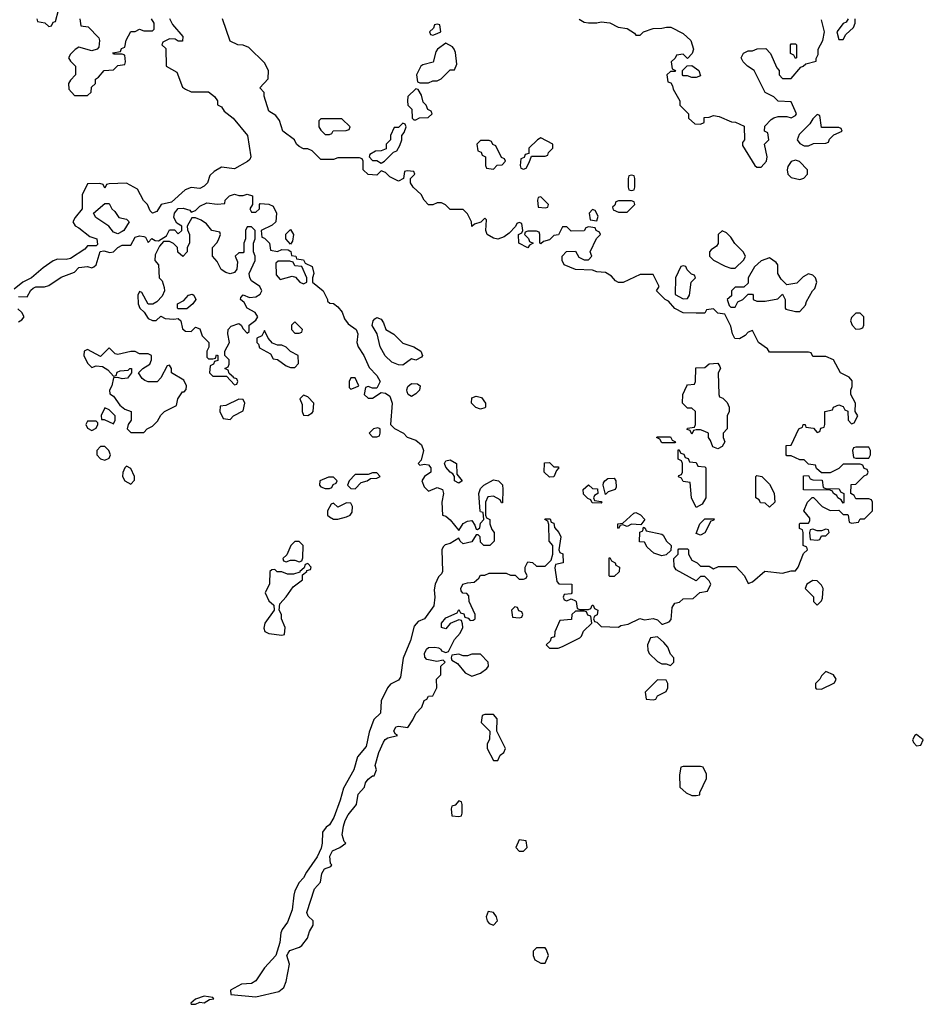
# Model space of a CAD drawing. Header units: inches. Extents: x 2380053 to 2584298, y 380219 to 546618.
# Tile 770 of 788: x 2484415 to 2488602, y 504164 to 508726. Entities that reach past the tile are written whole.
import ezdxf

# ---------------------------------------------------------------- set-up
doc = ezdxf.new("R2010")
doc.units = ezdxf.units.IN
doc.header["$MEASUREMENT"] = 0
doc.layers.add('C4580', color=7, linetype='Continuous')

msp = doc.modelspace()

# ---------------------------------------------------------------- linework, layer by layer
at = {"layer": 'C4580', "color": 2, "elevation": 54}
for points in [[(2484494, 508730), (2484498, 508718), (2484531.6, 508711.6), (2484550, 508694), (2484562, 508698), (2484570, 508714), (2484582, 508718), (2484595.3, 508770)], [(2485110, 508731), (2485124, 508704), (2485171.6, 508648.4), (2485170, 508626), (2485150, 508626), (2485136.4, 508636.4), (2485110, 508638), (2485078, 508622), (2485074, 508610), (2485092, 508592), (2485094, 508510), (2485143.6, 508483.6), (2485170, 508414), (2485183.6, 508403.6), (2485210, 508392), (2485290, 508391.3), (2485318, 508370), (2485331.3, 508350), (2485332, 508332), (2485350, 508322), (2485362.8, 508302.8), (2485404.7, 508270), (2485470.6, 508190), (2485486, 508090), (2485481, 508079), (2485470.9, 508069.1), (2485410, 508035.3), (2485350, 508042), (2485316.9, 508023.1), (2485296, 508004), (2485286, 507970), (2485270, 507954), (2485250, 507944), (2485210, 507949), (2485182, 507938), (2485119.1, 507880.9), (2485071, 507869), (2485050, 507838), (2485030, 507829), (2485020.2, 507840.2), (2485008, 507870), (2484988.7, 507888.7), (2484960.4, 507940.4), (2484910, 507968), (2484830, 507966), (2484818, 507962), (2484810, 507946), (2484802, 507962), (2484787.3, 507967.3), (2484730, 507966), (2484705.4, 507914.6), (2484704.7, 507850), (2484672, 507810), (2484662, 507790), (2484671.6, 507771.6), (2484690, 507762), (2484741, 507721), (2484772, 507710), (2484776, 507684), (2484770, 507678), (2484730, 507678), (2484716.8, 507663.2), (2484650, 507619), (2484630, 507615.3), (2484590, 507617.2), (2484570.6, 507609.4), (2484524, 507576), (2484470.7, 507529.3), (2484430, 507509.2), (2484390, 507477.2)], [(2484410, 507444), (2484450, 507442), (2484466.8, 507473.2), (2484477.5, 507482.5), (2484490, 507487.7), (2484530, 507488), (2484550, 507494), (2484607.7, 507532.3), (2484670, 507556), (2484690, 507578), (2484730, 507582.8), (2484750, 507576), (2484759.3, 507580.7), (2484769.2, 507590.8), (2484788.7, 507651.3), (2484805.2, 507654.8), (2484833.2, 507646.8), (2484850, 507651), (2484869.4, 507670.6), (2484890, 507681), (2484930, 507682), (2484950, 507718), (2484970, 507724.7), (2484990, 507722), (2484998, 507718), (2485010, 507694), (2485028, 507712), (2485043.6, 507703.6), (2485058, 507702), (2485095.3, 507724.7), (2485110, 507752), (2485132, 507752), (2485150, 507734), (2485166, 507750), (2485166, 507770), (2485144, 507784), (2485129.3, 507809.3), (2485132.7, 507830), (2485149.3, 507850.7), (2485173.4, 507853.4), (2485203.6, 507843.6), (2485210, 507834), (2485230, 507842), (2485250, 507862), (2485283.1, 507876.9), (2485330, 507871.3), (2485366, 507874), (2485368, 507890), (2485388, 507910), (2485410, 507918), (2485430, 507911.3), (2485450, 507911.3), (2485470, 507918), (2485494, 507910), (2485494, 507870), (2485482, 507850), (2485490, 507834), (2485510, 507834), (2485526, 507850), (2485526, 507870), (2485530, 507874), (2485570, 507872), (2485590, 507862), (2485604.7, 507830), (2485602, 507790), (2485585.4, 507774.6), (2485534, 507750), (2485538, 507718), (2485550, 507714), (2485572, 507690), (2485578, 507658), (2485610, 507652), (2485630, 507662), (2485659.6, 507659.6), (2485671.6, 507651.6), (2485674, 507634), (2485694, 507630), (2485698, 507618), (2485730, 507614), (2485738, 507598), (2485770, 507582), (2485778.8, 507550), (2485771.3, 507530), (2485772, 507510), (2485820.7, 507470), (2485842, 507430), (2485842, 507422), (2485852, 507412), (2485870, 507411.3), (2485890, 507396), (2485910, 507371), (2485920.5, 507340.5), (2485936.8, 507316.8), (2485974.9, 507290), (2485981.3, 507270), (2485978, 507230), (2485983.8, 507210), (2486010.5, 507170), (2486034.4, 507114.4), (2486070, 507078), (2486086, 507050), (2486070, 507018), (2486050, 507018), (2486030, 507026), (2486018, 507022), (2486012, 506990), (2486030, 506972), (2486050, 506972), (2486090, 506998), (2486110, 506996), (2486130, 506981), (2486140.5, 506950), (2486134, 506850), (2486151.6, 506831.6), (2486194, 506810), (2486211.3, 506791.3), (2486250, 506777.3), (2486276.5, 506756.5), (2486286.4, 506730), (2486275.3, 506684.7), (2486262, 506670), (2486270, 506662), (2486290, 506666), (2486310, 506662.8), (2486320.7, 506650), (2486320.7, 506630), (2486291.3, 506610), (2486278, 506590), (2486290, 506562), (2486310, 506542), (2486350, 506558), (2486374, 506550), (2486378.8, 506530), (2486371.3, 506491.3), (2486374, 506430), (2486390, 506426), (2486410, 506408), (2486450, 506358.8), (2486470, 506391.3), (2486490, 506402.8), (2486510, 506406), (2486524.1, 506384.1), (2486530, 506364.7), (2486536.4, 506363.6), (2486548, 506372), (2486550, 506394), (2486566, 506410), (2486562, 506442), (2486550, 506446), (2486549.3, 506449.3), (2486542, 506530), (2486550, 506554), (2486566, 506570), (2486610, 506594), (2486634, 506590), (2486651.6, 506571.6), (2486654, 506550), (2486652.7, 506487.3), (2486647.3, 506487.3), (2486642, 506502), (2486610, 506518), (2486584.7, 506515.3), (2486574, 506490), (2486574, 506430), (2486578, 506418), (2486594, 506410), (2486594, 506390), (2486603.6, 506363.6), (2486614, 506350), (2486614, 506310), (2486594, 506290), (2486566, 506290), (2486550, 506306), (2486549.2, 506329.2), (2486539, 506339), (2486530, 506339), (2486510, 506307), (2486470, 506297.6), (2486456.2, 506310), (2486450, 506324), (2486410, 506299.6), (2486386.4, 506293.6), (2486376.8, 506283.2), (2486370.8, 506270), (2486374.8, 506170), (2486370, 506158), (2486356, 506144), (2486341, 506110), (2486335.3, 506084.7), (2486339.1, 506050), (2486333.4, 506010), (2486290.4, 505949.6), (2486262, 505938), (2486243.5, 505916.5), (2486226, 505850), (2486192.7, 505767.3), (2486179.6, 505680.4), (2486170, 505665.1), (2486133, 505647), (2486118.8, 505630), (2486090.6, 505569.4), (2486087.1, 505512.9), (2486056, 505484), (2486034.4, 505425.6), (2486020.9, 505359.1), (2485980.7, 505310), (2485964, 505250), (2485915.2, 505164.8), (2485900.7, 505110), (2485870.5, 505029.5), (2485850, 504995.3), (2485834.8, 504985.2), (2485818, 504962), (2485817.3, 504910), (2485812.7, 504887.3), (2485793.2, 504846.8), (2485744, 504776), (2485730.6, 504749.4), (2485710, 504728), (2485690.8, 504690), (2485684.9, 504670), (2485678.5, 504601.5), (2485655.9, 504544.1), (2485630.8, 504510), (2485625.2, 504494.8), (2485620.7, 504450), (2485602.8, 504390), (2485550, 504332.7), (2485510, 504272), (2485490, 504260.7), (2485442.4, 504257.6), (2485391.3, 504230), (2485394, 504210), (2485510, 504199.3), (2485616.3, 504223.7), (2485638.7, 504241.3), (2485649.5, 504270), (2485665.2, 504350), (2485653.2, 504390), (2485658.6, 504401.4), (2485666.8, 504413.2), (2485712, 504428), (2485723.2, 504436.8), (2485749.2, 504470), (2485758, 504502), (2485775.3, 504530), (2485775.3, 504550), (2485752.1, 504572.1), (2485745.1, 504590), (2485781.7, 504698.3), (2485809.3, 504730), (2485815.1, 504770), (2485827.7, 504792.3), (2485857.2, 504802.8), (2485862, 504810), (2485856, 504816), (2485853, 504850), (2485864.4, 504875.6), (2485898, 504890), (2485926, 504910), (2485918, 504918), (2485909.6, 504949.6), (2485915.1, 504990), (2485923.9, 505016.1), (2485938, 505042), (2485976.3, 505090), (2485982.8, 505137.2), (2486012.7, 505170), (2486018, 505190), (2486030, 505206.8), (2486050, 505222), (2486058, 505222), (2486069, 505250), (2486062.7, 505270), (2486078.7, 505330), (2486100.9, 505379.1), (2486108.5, 505391.5), (2486121.4, 505398.5), (2486166, 505410), (2486156.4, 505416.4), (2486149.3, 505429.3), (2486158, 505450), (2486170, 505453.4), (2486213.2, 505446.8), (2486237.5, 505482.5), (2486250, 505512), (2486279, 505541), (2486290, 505571.3), (2486302, 505578), (2486310, 505592), (2486330, 505594), (2486348, 505630), (2486346, 505670), (2486366, 505690), (2486366, 505730), (2486386, 505750), (2486378, 505758), (2486347.5, 505752.5), (2486301.5, 505761.5), (2486291.8, 505771.8), (2486291.6, 505790), (2486299.6, 505810), (2486310, 505816.9), (2486338.9, 505818.9), (2486356, 505816), (2486366.8, 505810), (2486370, 505802), (2486390, 505794), (2486402, 505798), (2486430, 505854), (2486456.4, 505883.6), (2486468, 505910), (2486467.3, 505927.3), (2486462, 505942), (2486450, 505946), (2486410, 505928), (2486390, 505904), (2486369.2, 505910), (2486369.3, 505930), (2486390, 505954.8), (2486442, 505978), (2486450, 505994), (2486458, 505978), (2486472.7, 505972.7), (2486478, 505958), (2486492.7, 505952.7), (2486502, 505942), (2486516.4, 505943.6), (2486526, 505950), (2486526, 505970), (2486498, 506030), (2486496.4, 506056.4), (2486487.3, 506067.3), (2486468.4, 506068.4), (2486460.2, 506080.2), (2486459, 506090), (2486469.2, 506110), (2486490, 506117.3), (2486520.4, 506119.6), (2486542, 506138), (2486550, 506152), (2486570, 506152), (2486590, 506162), (2486670, 506162), (2486690, 506152), (2486711.6, 506151.6), (2486730, 506134), (2486750, 506134), (2486762, 506138), (2486766, 506150), (2486758, 506170), (2486758, 506190), (2486770, 506214), (2486791.6, 506211.6), (2486810, 506194), (2486850, 506194), (2486878, 506222), (2486886, 506250), (2486886, 506290), (2486868, 506310), (2486867.3, 506387.3), (2486862, 506402), (2486848, 506410), (2486850, 506414), (2486872.7, 506412.7), (2486878, 506398), (2486890, 506394), (2486892.7, 506372.7), (2486914, 506350), (2486922, 506330), (2486914, 506270), (2486918, 506258), (2486931.6, 506251.6), (2486934, 506210), (2486898, 506202), (2486894, 506186), (2486903.6, 506123.6), (2486912.7, 506112.7), (2486974, 506110), (2486974, 506070), (2486970, 506066), (2486938, 506062), (2486934, 506050), (2486938, 506038), (2486950, 506034), (2486970, 506042), (2486990, 506034), (2486994, 506030), (2486998, 505998), (2487010, 505994), (2487050, 505994), (2487062, 505998), (2487067.3, 506012.7), (2487072.7, 506012.7), (2487078, 505998), (2487094, 505990), (2487091.6, 505968.4), (2487078, 505962), (2487074, 505950), (2487078, 505938), (2487090, 505934), (2487110, 505914), (2487190, 505912), (2487201.2, 505918.8), (2487234.6, 505925.4), (2487288.7, 505951.3), (2487310, 505946), (2487350, 505951), (2487370, 505944.7), (2487390, 505924.7), (2487395.3, 505924.7), (2487424, 505936), (2487433.6, 505946.4), (2487438, 506002), (2487450, 506022), (2487472.9, 506027.1), (2487490, 506042), (2487536.4, 506043.6), (2487567.3, 506072.7), (2487602, 506078), (2487618, 506110), (2487610, 506126), (2487590, 506146), (2487570, 506146), (2487550, 506126), (2487456.4, 506176.4), (2487447.3, 506192.7), (2487446, 506230), (2487466, 506250), (2487466, 506270), (2487470, 506274), (2487510, 506274), (2487514, 506270), (2487514, 506250), (2487530, 506222), (2487554, 506210), (2487570, 506194), (2487610, 506194), (2487630, 506182), (2487652.7, 506192.7), (2487732.7, 506192.7), (2487774, 506150), (2487790, 506114), (2487810, 506122), (2487868.4, 506171.6), (2487950, 506162), (2487990, 506172), (2488010, 506172), (2488022, 506190), (2488047.3, 506252.7), (2488066, 506270), (2488062, 506282), (2488046, 506290), (2488046, 506350), (2488042, 506362), (2488028.4, 506368.4), (2488028, 506390), (2488030, 506394), (2488070, 506394), (2488076.4, 506403.6), (2488076.4, 506416.4), (2488048, 506450), (2488066, 506490), (2488087.3, 506512.7), (2488092.7, 506512.7), (2488134, 506470), (2488170, 506452), (2488210, 506454), (2488230, 506434), (2488250, 506434), (2488254, 506430), (2488258, 506398), (2488270, 506394), (2488302, 506398), (2488310, 506414), (2488330, 506414), (2488366, 506450), (2488366, 506490), (2488362, 506502), (2488350, 506506), (2488290, 506506), (2488282, 506522), (2488266, 506530), (2488267.3, 506572.7), (2488290, 506574), (2488327.3, 506612.7), (2488342, 506618), (2488346, 506630), (2488342, 506642), (2488327.3, 506647.3), (2488322, 506662), (2488310, 506666), (2488230, 506666), (2488210, 506646), (2488170, 506626), (2488130, 506626), (2488107.3, 506647.3), (2488102, 506662), (2488070, 506666), (2488050, 506686), (2488030, 506686), (2487990, 506706), (2487970, 506706), (2487966, 506710), (2487967.3, 506752.7), (2487990, 506754), (2488026, 506830), (2488042, 506838), (2488046, 506850), (2488054, 506850), (2488058, 506838), (2488092.7, 506832.7), (2488110, 506814), (2488122, 506818), (2488127.3, 506832.7), (2488142, 506838), (2488146, 506850), (2488146, 506910), (2488182, 506918), (2488186, 506930), (2488210, 506942), (2488230, 506934), (2488238, 506918), (2488252.7, 506912.7), (2488254, 506870), (2488270, 506854), (2488282, 506858), (2488298, 506890), (2488286, 506910), (2488288, 506950), (2488266, 506990), (2488266, 507010), (2488272.9, 507027.1), (2488272.5, 507052.5), (2488258, 507070), (2488218, 507090), (2488186, 507150), (2488150, 507166), (2488090, 507166), (2488082, 507182), (2488070, 507186), (2487890, 507186), (2487880.4, 507200.4), (2487838, 507230), (2487810, 507286), (2487790, 507278), (2487776.9, 507263.1), (2487750, 507248), (2487728.7, 507248.7), (2487718, 507270), (2487710, 507306), (2487682, 507362), (2487650, 507366), (2487630, 507386), (2487598, 507382), (2487590, 507366), (2487550, 507366), (2487490, 507368), (2487450, 507388), (2487422, 507422), (2487406, 507430), (2487366, 507470), (2487378, 507490), (2487350, 507546), (2487290, 507546), (2487211.6, 507508.4), (2487190, 507508), (2487176.4, 507516.4), (2487158, 507538), (2487130, 507555.3), (2487090, 507558), (2487070, 507566), (2486990, 507569), (2486938, 507590), (2486928, 507610), (2486928, 507630), (2486948.4, 507651.6), (2486990, 507654), (2487005.4, 507625.4), (2487030, 507614), (2487050, 507614), (2487066, 507630), (2487058, 507650), (2487088.4, 507711.6), (2487106, 507730), (2487102, 507742), (2487086, 507750), (2487082, 507762), (2487050, 507766), (2487038, 507762), (2487030, 507748), (2486970, 507746), (2486950, 507766), (2486930, 507766), (2486911.1, 507728.9), (2486890, 507726), (2486870, 507706), (2486842, 507698), (2486830, 507688), (2486826, 507690), (2486826, 507730), (2486822, 507742), (2486810, 507746), (2486770, 507746), (2486758, 507742), (2486754, 507730), (2486772.7, 507712.7), (2486778, 507698), (2486794, 507690), (2486778, 507682), (2486770, 507668.7), (2486728, 507690), (2486726, 507730), (2486742, 507738), (2486746, 507750), (2486742, 507782), (2486730, 507786), (2486718, 507782), (2486712.7, 507767.3), (2486683.6, 507736.4), (2486659.8, 507720.2), (2486630, 507709), (2486610, 507714), (2486582, 507730), (2486575.3, 507750), (2486578, 507798), (2486570, 507806), (2486552, 507788), (2486522, 507778), (2486510, 507768), (2486508, 507790), (2486490, 507826), (2486470, 507846), (2486410, 507846), (2486388.4, 507868.4), (2486370, 507878), (2486350, 507878), (2486330, 507868.7), (2486310, 507868.7), (2486289.4, 507889.4), (2486275.3, 507915.3), (2486238, 507950), (2486226, 507970), (2486226, 507990), (2486246, 508010), (2486242, 508022), (2486210, 508026), (2486198, 508022), (2486194, 507990), (2486170, 507978), (2486130, 507998), (2486110, 508018), (2486090, 508026), (2486070, 508006), (2486030, 508008), (2486006, 508030), (2486006, 508070), (2486002, 508082), (2485990, 508086), (2485890, 508086), (2485870, 508078), (2485810, 508078), (2485770, 508118), (2485750, 508128), (2485730, 508128), (2485710, 508138), (2485698, 508150), (2485688, 508170), (2485635.3, 508210), (2485619, 508259), (2485602, 508282), (2485570, 508302), (2485548, 508372), (2485548, 508388), (2485528.7, 508410), (2485567.3, 508452.7), (2485568, 508490), (2485550, 508526), (2485476.4, 508596.4), (2485450, 508608.7), (2485426, 508610), (2485390, 508626), (2485355.3, 508730)], [(2484694, 508730), (2484698, 508698), (2484732.7, 508692.7), (2484782, 508642), (2484784.7, 508630), (2484782, 508598), (2484774, 508590), (2484750, 508582), (2484690, 508598), (2484671.6, 508588.4), (2484650, 508566), (2484642, 508550), (2484650, 508534), (2484674, 508510), (2484674, 508470), (2484650, 508446), (2484642, 508430), (2484643.6, 508403.6), (2484670, 508374), (2484730, 508374), (2484746, 508390), (2484747.3, 508412.7), (2484766, 508430), (2484766, 508450), (2484780.4, 508459.6), (2484806, 508490), (2484850, 508494), (2484870, 508514), (2484902, 508518), (2484906, 508530), (2484902, 508562), (2484890, 508566), (2484850, 508566), (2484847.3, 508572.7), (2484882, 508578), (2484887.3, 508592.7), (2484902, 508598), (2484908.4, 508631.6), (2484930, 508672), (2484950, 508672), (2484970, 508682), (2484990, 508674), (2485030, 508674), (2485038, 508682), (2485038, 508710), (2485026, 508730)], [(2487007.7, 508727.7), (2487030, 508714.8), (2487050, 508710.7), (2487089.1, 508710.9), (2487110, 508716), (2487150, 508711.3), (2487188, 508692), (2487230, 508684.7), (2487263.6, 508663.6), (2487270, 508654), (2487290, 508654), (2487306, 508670), (2487350, 508684.7), (2487390, 508686), (2487411.6, 508691.6), (2487431.6, 508691.6), (2487490, 508662), (2487524.7, 508630), (2487538, 508590), (2487531.1, 508568.9), (2487510, 508546), (2487490, 508566), (2487458, 508562), (2487452.7, 508547.3), (2487434, 508530), (2487438, 508498), (2487454, 508490), (2487450, 508486), (2487430, 508486), (2487414, 508470), (2487418, 508438), (2487432.7, 508432.7), (2487439.6, 508419.6), (2487443.6, 508403.6), (2487474, 508350), (2487474, 508330), (2487514, 508290), (2487514, 508270), (2487543.6, 508243.6), (2487570, 508242), (2487586, 508250), (2487587.3, 508272.7), (2487610, 508274), (2487630, 508282), (2487656.9, 508276.9), (2487712.7, 508252.7), (2487731.6, 508251.6), (2487772.7, 508232.7), (2487774, 508170), (2487763.6, 508156.4), (2487763.6, 508143.6), (2487822, 508050), (2487830, 508042), (2487850, 508042), (2487875.3, 508070), (2487878, 508090), (2487866, 508150), (2487886, 508170), (2487882, 508202), (2487866, 508210), (2487867.3, 508232.7), (2487896.4, 508263.6), (2487910, 508272), (2487930, 508278), (2487970, 508278), (2487990, 508272), (2488010, 508282), (2488014, 508290), (2487990, 508346), (2487930, 508348), (2487910, 508368), (2487868.9, 508388.9), (2487818, 508490), (2487788, 508510), (2487768, 508530), (2487758, 508550), (2487768.7, 508571.3), (2487790, 508582), (2487810, 508582), (2487831.6, 508591.6), (2487872.7, 508592.7), (2487894, 508570), (2487923.6, 508503.6), (2487934, 508490), (2487934, 508470), (2487950, 508454), (2487990, 508454), (2488034, 508506), (2488046, 508510), (2488058, 508522), (2488106, 508534), (2488106, 508546), (2488114.6, 508565.4), (2488115.3, 508590), (2488137.2, 508630), (2488144, 508670), (2488130, 508726)], [(2488254, 508730), (2488244.7, 508715.3), (2488230, 508708), (2488202, 508670), (2488210, 508634), (2488230, 508634), (2488243.1, 508656.9), (2488278, 508690), (2488286, 508710), (2488286, 508730)], [(2484410, 507326), (2484425.2, 507334.8), (2484435.3, 507350), (2484425.2, 507370), (2484406.5, 507386.5)]]:
    msp.add_lwpolyline(points, dxfattribs=at)
for points in [[(2486350, 508706), (2486338, 508702), (2486332.7, 508687.3), (2486314, 508670), (2486318, 508658), (2486330, 508654), (2486350, 508662), (2486366, 508670), (2486362, 508702)], [(2486390, 508618), (2486351.1, 508588.9), (2486343.6, 508576.4), (2486331.1, 508528.9), (2486283.6, 508516.4), (2486274, 508510), (2486254, 508470), (2486258, 508438), (2486270, 508434), (2486310, 508434), (2486330, 508442), (2486350, 508442), (2486368.4, 508451.6), (2486410, 508494), (2486430, 508494), (2486440.4, 508519.6), (2486434.6, 508574.6), (2486428, 508590), (2486420.4, 508600.4)], [(2488010, 508546), (2488002, 508562), (2487986, 508570), (2487986, 508610), (2487990, 508614), (2488010, 508614), (2488014, 508610), (2488014, 508550)], [(2487530, 508458), (2487510, 508466), (2487490, 508466), (2487486, 508470), (2487486, 508490), (2487507.3, 508512.7), (2487530, 508514), (2487562, 508490), (2487570, 508466), (2487550, 508458)], [(2486250, 508406), (2486214, 508370), (2486212, 508350), (2486214, 508330), (2486231.6, 508311.6), (2486234, 508270), (2486242, 508262), (2486250, 508262), (2486268, 508272), (2486307.3, 508272.7), (2486326, 508290), (2486322, 508302), (2486306, 508310), (2486298, 508330), (2486284, 508344), (2486276.4, 508376.4), (2486262, 508402)], [(2485907.3, 508267.3), (2485810, 508266), (2485802, 508258), (2485802, 508230), (2485810, 508214), (2485830, 508194), (2485850, 508194), (2485862, 508198), (2485868.4, 508211.6), (2485927.3, 508212.7), (2485942, 508218), (2485946, 508230)], [(2488110, 508286), (2488090, 508266), (2488076.9, 508243.1), (2488026.4, 508193.6), (2488018, 508170), (2488030, 508152), (2488050, 508142), (2488070, 508142), (2488092.7, 508152.7), (2488150, 508154), (2488162, 508158), (2488167.3, 508172.7), (2488187.3, 508192.7), (2488226, 508210), (2488222, 508222), (2488210, 508226), (2488130, 508226), (2488122, 508282)], [(2486190, 508246), (2486170, 508226), (2486150, 508226), (2486134, 508190), (2486134, 508170), (2486114, 508150), (2486112.7, 508127.3), (2486090, 508118), (2486063.6, 508116.4), (2486038, 508102), (2486034, 508090), (2486050, 508074), (2486070, 508074), (2486090, 508062), (2486106, 508070), (2486147.3, 508112.7), (2486162, 508118), (2486176.4, 508143.6), (2486186, 508170), (2486186, 508190), (2486196.4, 508203.6), (2486206, 508230), (2486202, 508242)], [(2486590, 508166), (2486550, 508166), (2486534, 508150), (2486538, 508118), (2486552.7, 508112.7), (2486558, 508098), (2486574, 508090), (2486574, 508050), (2486578, 508038), (2486610, 508034), (2486627.3, 508052.7), (2486650, 508054), (2486666, 508070), (2486662, 508082), (2486647.3, 508087.3), (2486622, 508142), (2486607.3, 508147.3), (2486602, 508162)], [(2486830, 508178), (2486814, 508170), (2486774, 508130), (2486774, 508106), (2486758, 508102), (2486752.7, 508087.3), (2486738, 508082), (2486734, 508050), (2486738, 508038), (2486750, 508034), (2486762, 508038), (2486776.4, 508063.6), (2486786, 508094), (2486850, 508094), (2486862, 508098), (2486866, 508110), (2486886, 508130), (2486886, 508150)], [(2488010, 508075.3), (2487990, 508069), (2487973.7, 508046.3), (2487970.7, 508030), (2487974.8, 508010), (2487990, 507994.8), (2488030, 507986), (2488048.4, 507991.6), (2488066, 508010), (2488066, 508030), (2488028.9, 508068.9)], [(2487250, 508006), (2487238, 508002), (2487234, 507990), (2487234, 507950), (2487238, 507938), (2487250, 507934), (2487262, 507938), (2487266, 507950), (2487266, 507990), (2487262, 508002)], [(2486830, 507906), (2486818, 507902), (2486814, 507890), (2486818, 507858), (2486850, 507854), (2486862, 507858), (2486866, 507870)], [(2484870, 507734), (2484850, 507742), (2484828, 507770), (2484768, 507810), (2484758, 507830), (2484810, 507874), (2484830, 507874), (2484842, 507850), (2484856.9, 507836.9), (2484874, 507810), (2484910, 507802), (2484922, 507790), (2484898, 507750), (2484890, 507744)], [(2487070, 507846), (2487054, 507830), (2487058, 507798), (2487090, 507794), (2487095.3, 507815.3), (2487082, 507842)], [(2487250, 507886), (2487190, 507886), (2487178, 507882), (2487172.7, 507867.3), (2487162, 507858), (2487165.4, 507845.4), (2487190, 507834), (2487230, 507834), (2487266, 507870), (2487262, 507882)], [(2485230, 507808), (2485212.7, 507807.3), (2485192, 507770), (2485192.7, 507752.7), (2485202, 507730), (2485202, 507690), (2485192, 507670), (2485191.3, 507650), (2485171.1, 507628.9), (2485148.4, 507648.4), (2485146, 507670), (2485128.4, 507688.4), (2485110, 507698), (2485082, 507698), (2485063.6, 507676.4), (2485043.6, 507636.4), (2485042, 507610), (2485058, 507590), (2485062, 507530), (2485075.3, 507515.3), (2485085.4, 507485.4), (2485086, 507470), (2485075.3, 507444.7), (2485050, 507418), (2485031.6, 507408.4), (2485010, 507408), (2484982, 507462), (2484970, 507466), (2484962, 507450), (2484964.7, 507410), (2484972, 507390), (2484991.3, 507371.3), (2485010, 507342), (2485030, 507332), (2485047.3, 507332.7), (2485070, 507352), (2485090, 507342), (2485130, 507338), (2485150, 507342), (2485162, 507330), (2485170, 507294), (2485183.6, 507283.6), (2485210, 507282), (2485230, 507302), (2485250, 507294), (2485261, 507261), (2485292, 507230), (2485292, 507208), (2485282, 507190), (2485282, 507162), (2485290, 507154), (2485310, 507154), (2485322, 507158), (2485327.3, 507172.7), (2485334, 507170), (2485332.7, 507147.3), (2485318, 507142), (2485314, 507130), (2485298, 507122), (2485294, 507090), (2485310, 507074), (2485374, 507074), (2485410, 507034), (2485422, 507038), (2485426, 507050), (2485422, 507062), (2485406, 507066), (2485406, 507070), (2485386, 507086), (2485382, 507102), (2485366, 507110), (2485382, 507118), (2485386, 507130), (2485386, 507150), (2485366, 507170), (2485366, 507190), (2485388, 507230), (2485379, 507270), (2485382, 507290), (2485394.6, 507305.4), (2485430, 507318), (2485442, 507310), (2485450, 507294), (2485470, 507274), (2485478, 507282), (2485478, 507310), (2485510, 507334), (2485518, 507350), (2485506, 507370), (2485468.7, 507388.7), (2485455.3, 507415.3), (2485438, 507430), (2485440.4, 507439.6), (2485450, 507451.3), (2485479.6, 507439.6), (2485510, 507442), (2485530, 507454), (2485538, 507470), (2485528, 507490), (2485490, 507515.3), (2485481.2, 507530), (2485479, 507550), (2485506, 507610), (2485506, 507630), (2485498, 507650), (2485498, 507690), (2485506, 507710), (2485506, 507750), (2485490, 507766), (2485470, 507766), (2485462, 507750), (2485462, 507710), (2485454, 507690), (2485454, 507650), (2485450, 507646), (2485430, 507646), (2485414, 507630), (2485424.7, 507604.7), (2485421, 507570), (2485410, 507555.3), (2485390, 507548), (2485370, 507554), (2485349.2, 507569.2), (2485330, 507606), (2485308, 507630), (2485308.9, 507671.1), (2485330, 507694), (2485338, 507710), (2485346, 507730), (2485342, 507742), (2485306, 507750), (2485280.4, 507780.4), (2485256.4, 507796.4)], [(2485670, 507686), (2485648, 507710), (2485648.4, 507731.6), (2485670, 507754), (2485684.7, 507730), (2485679.6, 507700.4)], [(2487670, 507748), (2487652, 507730), (2487651.3, 507688.7), (2487643.6, 507676.4), (2487619.6, 507660.4), (2487612, 507650), (2487612, 507630), (2487630, 507612), (2487683.6, 507583.6), (2487710, 507574), (2487730, 507574), (2487770, 507614), (2487778, 507630), (2487768, 507650), (2487729.3, 507689.3), (2487710, 507718), (2487690, 507738)], [(2487890, 507622), (2487851.1, 507608.9), (2487819.8, 507580.2), (2487791.3, 507530), (2487790, 507506), (2487770, 507486), (2487730, 507486), (2487714, 507470), (2487712.7, 507447.3), (2487694, 507430), (2487702, 507402), (2487710, 507394), (2487730, 507394), (2487742, 507418), (2487766, 507430), (2487790, 507454), (2487810, 507454), (2487814, 507450), (2487814, 507430), (2487830, 507422), (2487870, 507422), (2487927.3, 507432.7), (2487950, 507454), (2487962, 507430), (2487962, 507390), (2487965.4, 507385.4), (2488010, 507374), (2488030, 507374), (2488056.4, 507403.6), (2488060.4, 507419.6), (2488088, 507470), (2488099, 507481), (2488108.7, 507510), (2488102, 507530), (2488090, 507542), (2488070, 507548.7), (2488045.4, 507534.6), (2488015.3, 507504.7), (2487970, 507498), (2487943.1, 507523.1), (2487928, 507550), (2487928, 507590), (2487920.4, 507600.4)], [(2485667.3, 507607.3), (2485612.7, 507607.3), (2485602, 507598), (2485603.6, 507543.6), (2485622, 507522), (2485678, 507538), (2485692.7, 507532.7), (2485714, 507510), (2485730, 507502), (2485746, 507510), (2485746, 507530), (2485722, 507582), (2485690, 507586), (2485682, 507602)], [(2487490, 507586), (2487478, 507582), (2487454, 507530), (2487452.7, 507452.7), (2487490, 507432), (2487510, 507434), (2487518, 507450), (2487526, 507510), (2487546, 507530), (2487542, 507542), (2487527.3, 507547.3), (2487507.3, 507567.3), (2487502, 507582)], [(2485150, 507386), (2485146, 507390), (2485146, 507410), (2485175.3, 507424.7), (2485198, 507450), (2485214.8, 507454.8), (2485222, 507450), (2485232, 507430), (2485218, 507410), (2485190, 507386)], [(2486250.9, 507149.1), (2486230, 507154), (2486190, 507125.2), (2486170, 507127), (2486139.6, 507139.6), (2486107.9, 507168), (2486086.2, 507210), (2486072.3, 507270), (2486048.7, 507308.7), (2486052.3, 507330), (2486060.1, 507339.9), (2486070, 507345.5), (2486090, 507338.8), (2486101.6, 507321.6), (2486111, 507290), (2486148.9, 507268.9), (2486190, 507227.3), (2486242, 507210), (2486274, 507190), (2486282, 507170), (2486276.9, 507163.1)], [(2488310, 507366), (2488290, 507366), (2488270, 507346), (2488264.7, 507330), (2488272, 507310), (2488290, 507292), (2488310, 507294), (2488322, 507298), (2488326, 507310), (2488326, 507350)], [(2485690, 507326), (2485674, 507310), (2485674, 507290), (2485690, 507274), (2485710, 507274), (2485722, 507278), (2485726, 507290)], [(2485550, 507286), (2485538, 507262), (2485514, 507250), (2485514, 507230), (2485522, 507222), (2485526.4, 507206.4), (2485578, 507178), (2485590, 507154), (2485610, 507152), (2485650, 507122), (2485670, 507114), (2485690, 507114), (2485707.3, 507132.7), (2485706, 507170), (2485670, 507188), (2485650, 507208), (2485630, 507218), (2485610, 507218), (2485587.3, 507227.3), (2485566, 507250)], [(2484830, 507206), (2484790, 507166), (2484730, 507198), (2484714, 507190), (2484712, 507170), (2484730, 507134), (2484750, 507114), (2484770, 507122), (2484799.6, 507119.6), (2484823.6, 507103.6), (2484850, 507074), (2484862, 507078), (2484867.3, 507092.7), (2484880.4, 507099.6), (2484918, 507102), (2484926, 507110), (2484934, 507110), (2484934, 507090), (2484915.3, 507064.7), (2484890, 507062), (2484870, 507068), (2484850, 507066), (2484842, 507030), (2484832, 507010), (2484832.7, 506992.7), (2484850, 506982), (2484879.8, 506939.8), (2484902, 506922), (2484932, 506910), (2484932, 506870), (2484918, 506850), (2484914, 506830), (2484930, 506814), (2484990, 506814), (2485006, 506830), (2485030, 506842), (2485054.6, 506865.4), (2485070, 506894), (2485086, 506910), (2485142, 506938), (2485148, 506970), (2485170, 507002), (2485178, 507002), (2485187.3, 507012.7), (2485188, 507030), (2485175.3, 507055.3), (2485118, 507090), (2485118, 507110), (2485110, 507126), (2485098, 507122), (2485070, 507066), (2485051.6, 507048.4), (2485010, 507048), (2484994.6, 507054.6), (2484983.1, 507063.1), (2484966, 507090), (2484986, 507110), (2485018, 507130), (2485026, 507150), (2485026, 507170), (2485010, 507178), (2484970, 507178), (2484950, 507188), (2484930, 507188), (2484870, 507175.3), (2484858, 507178)], [(2487650, 506738), (2487627.3, 506747.3), (2487616.4, 506776.4), (2487606, 506790), (2487606, 506810), (2487590, 506818), (2487570, 506826), (2487550, 506826), (2487538, 506822), (2487530, 506806), (2487522, 506822), (2487507.3, 506827.3), (2487510, 506834), (2487542, 506838), (2487546, 506850), (2487546, 506910), (2487530, 506926), (2487510, 506926), (2487486, 506950), (2487488, 506990), (2487506, 507030), (2487510, 507034), (2487542, 507038), (2487546, 507050), (2487547.3, 507112.7), (2487590, 507114), (2487610, 507132), (2487650, 507134), (2487659.6, 507119.6), (2487662, 507110), (2487652, 507090), (2487654, 506990), (2487658, 506978), (2487672.7, 506972.7), (2487692.7, 506952.7), (2487702, 506930), (2487702, 506910), (2487694, 506890), (2487694, 506830), (2487674, 506810), (2487674, 506790), (2487682, 506770), (2487670, 506748)], [(2485970, 507066), (2485950, 507066), (2485942, 507050), (2485942, 507022), (2485950, 507014), (2485970, 507022), (2485986, 507030), (2485978, 507050)], [(2486230, 506980.7), (2486216, 506990), (2486210, 507002), (2486208.3, 507011.7), (2486213.6, 507026.4), (2486230, 507040.5), (2486259.1, 507039.1), (2486271.3, 507030), (2486267.7, 507010), (2486250, 506992.3)], [(2485730, 506986), (2485714, 506970), (2485723.6, 506943.6), (2485724.7, 506910), (2485730, 506894), (2485750, 506892), (2485770, 506904.7), (2485775.3, 506910), (2485778, 506950), (2485750, 506978)], [(2486550, 506922), (2486528.9, 506928.9), (2486508, 506950), (2486510, 506974), (2486530, 506982), (2486555.3, 506975.3), (2486574, 506950), (2486574, 506930), (2486570, 506928)], [(2485430, 506968), (2485370, 506938), (2485344.7, 506935.3), (2485342, 506910), (2485358, 506878), (2485390, 506874), (2485406, 506890), (2485450, 506914), (2485458, 506950), (2485450, 506966)], [(2484810, 506928), (2484792.7, 506892.7), (2484794, 506874), (2484806, 506874), (2484850, 506854), (2484858, 506870), (2484858, 506890), (2484830, 506918)], [(2484770, 506866), (2484730, 506866), (2484722, 506850), (2484730, 506834), (2484750, 506822), (2484770, 506834), (2484778, 506850), (2484778, 506858)], [(2486075.3, 506835.3), (2486054, 506830), (2486034, 506810), (2486050, 506794), (2486070, 506794), (2486082, 506798), (2486086, 506810), (2486086, 506830)], [(2487390, 506766), (2487382, 506782), (2487366, 506790), (2487370, 506794), (2487430, 506794), (2487438, 506778), (2487454, 506770), (2487450, 506766)], [(2484810, 506748), (2484790, 506748), (2484772, 506730), (2484772, 506710), (2484790, 506692), (2484810, 506684.7), (2484830, 506694), (2484835.3, 506710), (2484828, 506730)], [(2487550, 506466), (2487528, 506510), (2487522, 506582), (2487490, 506586), (2487482, 506602), (2487468, 506608), (2487470, 506614), (2487482, 506618), (2487486, 506630), (2487486, 506670), (2487482, 506682), (2487466, 506690), (2487466, 506730), (2487470, 506734), (2487478, 506718), (2487492.7, 506712.7), (2487498, 506698), (2487512.7, 506692.7), (2487518, 506678), (2487550, 506674), (2487558, 506658), (2487590, 506654), (2487594, 506650), (2487594, 506510), (2487578, 506482)], [(2488350, 506746), (2488290, 506746), (2488278, 506742), (2488274, 506730), (2488278, 506698), (2488290, 506694), (2488350, 506694), (2488358, 506710), (2488358, 506730)], [(2484910, 506658), (2484902, 506650), (2484892.7, 506627.3), (2484892, 506610), (2484902, 506590), (2484930, 506574), (2484947.3, 506592.7), (2484948, 506610), (2484930, 506646)], [(2486450, 506579), (2486430, 506589.2), (2486429.5, 506610), (2486422.5, 506622.5), (2486410, 506629.5), (2486390, 506653.2), (2486383, 506670), (2486390, 506682), (2486410, 506686.4), (2486439.1, 506670), (2486440.7, 506620.7), (2486464.7, 506590)], [(2486890, 506654), (2486910, 506654), (2486914, 506650), (2486902, 506638), (2486890, 506608), (2486870, 506606), (2486846, 506630), (2486847.3, 506672.7), (2486870, 506674)], [(2486070, 506626), (2486050, 506626), (2486030, 506618), (2485970, 506618), (2485942, 506590), (2485934, 506570), (2485950, 506554), (2485970, 506552), (2485998, 506582), (2486026, 506590), (2486040.4, 506599.6), (2486070, 506602), (2486086, 506610)], [(2487890, 506468), (2487870, 506486), (2487847.3, 506487.3), (2487842, 506502), (2487826, 506510), (2487826, 506610), (2487830, 506614), (2487854, 506610), (2487890, 506574), (2487911.6, 506531.6), (2487914, 506490)], [(2488230, 506486), (2488222, 506502), (2488206, 506510), (2488202, 506522), (2488186, 506530), (2488182, 506542), (2488170, 506546), (2488047.3, 506547.3), (2488047.3, 506612.7), (2488070, 506614), (2488078, 506598), (2488090, 506594), (2488132.7, 506592.7), (2488138, 506558), (2488150, 506554), (2488212.7, 506552.7), (2488218, 506538), (2488234, 506530), (2488234, 506490)], [(2485870, 506606), (2485846, 506606), (2485806, 506590), (2485804.7, 506570), (2485810, 506562), (2485830, 506554), (2485850, 506554), (2485862, 506558), (2485867.3, 506572.7), (2485882, 506578), (2485886, 506590)], [(2487110, 506486), (2487067.3, 506487.3), (2487062, 506502), (2487047.3, 506507.3), (2487027.3, 506527.3), (2487026, 506550), (2487050, 506571.3), (2487070, 506554), (2487092.7, 506552.7), (2487094, 506530), (2487078, 506522), (2487074, 506510), (2487078, 506498), (2487110, 506494), (2487114, 506490)], [(2487130, 506526), (2487118, 506570), (2487120.4, 506579.6), (2487126, 506590), (2487140.4, 506599.6), (2487170, 506602), (2487178, 506590), (2487179.6, 506560.4), (2487174, 506550), (2487142, 506538)], [(2485930, 506488), (2485890, 506468), (2485870, 506486), (2485858, 506482), (2485842, 506450), (2485842, 506430), (2485850, 506422), (2485870, 506412), (2485890, 506412), (2485930, 506422), (2485946, 506430), (2485956.4, 506443.6), (2485958, 506470), (2485950, 506486)], [(2487294, 506386), (2487250, 506388), (2487230, 506378), (2487210, 506386), (2487198, 506382), (2487190, 506368), (2487186, 506370), (2487186, 506390), (2487210, 506394), (2487260.4, 506439.6), (2487270, 506442), (2487291.6, 506431.6), (2487312, 506410)], [(2487570, 506338), (2487550, 506346), (2487566, 506390), (2487590, 506414), (2487632.7, 506412.7), (2487630, 506406), (2487618, 506402), (2487590, 506348)], [(2487390, 506242), (2487353.6, 506253.6), (2487322, 506282), (2487310, 506306), (2487287.3, 506307.3), (2487288.4, 506351.6), (2487302, 506358), (2487306, 506374), (2487314, 506370), (2487318, 506358), (2487390, 506342), (2487396.9, 506336.9), (2487412, 506310), (2487434, 506290), (2487432.7, 506267.3), (2487410, 506246)], [(2488150, 506366), (2488130, 506358), (2488110, 506358), (2488090, 506366), (2488078, 506362), (2488074, 506350), (2488078, 506318), (2488110, 506314), (2488122, 506318), (2488130, 506334), (2488150, 506334), (2488166, 506350), (2488162, 506362)], [(2485710, 506308), (2485690, 506308), (2485672, 506290), (2485652.7, 506247.3), (2485634, 506230), (2485638, 506218), (2485650, 506214), (2485670, 506222), (2485690, 506222), (2485710, 506214), (2485722, 506218), (2485727.3, 506232.7), (2485728, 506290)], [(2485750, 506206), (2485738, 506202), (2485734, 506186), (2485714, 506170), (2485714, 506166), (2485683.6, 506156.4), (2485656.4, 506156.4), (2485630, 506168), (2485608, 506168), (2485598, 506178), (2485583.6, 506176.4), (2485574, 506170), (2485572.7, 506112.7), (2485552, 506070), (2485570, 506034), (2485592.7, 506012.7), (2485594, 505990), (2485551.3, 505930), (2485546, 505906), (2485551.6, 505891.6), (2485570, 505882), (2485630, 505874), (2485642, 505878), (2485646, 505910), (2485628, 505950), (2485628, 505970), (2485618, 505990), (2485620.4, 506019.6), (2485650, 506052), (2485682, 506098), (2485726, 506130), (2485726, 506154), (2485746, 506170), (2485746, 506174), (2485762, 506178), (2485766, 506190)], [(2487150, 506146), (2487146, 506150), (2487146, 506230), (2487150, 506234), (2487158, 506218), (2487174, 506210), (2487178, 506198), (2487194, 506190), (2487192.7, 506167.3), (2487170, 506146)], [(2488090, 506128), (2488062, 506110), (2488054, 506090), (2488092.7, 506052.7), (2488094, 506030), (2488110, 506014), (2488130, 506034), (2488134.6, 506045.4), (2488138, 506090), (2488130, 506106), (2488110, 506126)], [(2486710, 506006), (2486694, 505990), (2486698, 505958), (2486730, 505954), (2486742, 505958), (2486746, 505970), (2486742, 505982), (2486727.3, 505987.3), (2486722, 506002)], [(2487030, 505986), (2486990, 505986), (2486974, 505970), (2486972.7, 505947.3), (2486918, 505942), (2486894, 505890), (2486892.7, 505867.3), (2486878, 505862), (2486872.7, 505847.3), (2486854, 505830), (2486870, 505814), (2486910, 505814), (2486930, 505822), (2487010, 505862), (2487018, 505870), (2487027.3, 505892.7), (2487066, 505930), (2487062, 505962), (2487047.3, 505967.3), (2487042, 505982)], [(2487370, 505866), (2487338, 505862), (2487324.7, 505830), (2487325.4, 505805.4), (2487332, 505790), (2487370, 505752), (2487390, 505742), (2487410, 505742), (2487430, 505734), (2487446, 505750), (2487446, 505770), (2487430, 505786), (2487418, 505818), (2487400.4, 505840.4)], [(2486550, 505786), (2486510, 505786), (2486490, 505778), (2486470, 505778), (2486450, 505786), (2486418, 505782), (2486414, 505770), (2486418, 505758), (2486443.6, 505743.6), (2486479.6, 505699.6), (2486510, 505684.7), (2486550, 505698), (2486580.4, 505719.6), (2486588, 505730), (2486586, 505750)], [(2488150, 505706), (2488130, 505686), (2488122, 505670), (2488102, 505650), (2488102, 505630), (2488106, 505626), (2488130, 505624.7), (2488190, 505654), (2488198, 505670), (2488186, 505690)], [(2487370, 505668), (2487314, 505610), (2487318, 505578), (2487350, 505574), (2487362, 505578), (2487370, 505594), (2487410, 505614), (2487418, 505630), (2487418, 505650), (2487410, 505666)], [(2486610, 505506), (2486570, 505506), (2486558, 505502), (2486554, 505470), (2486594, 505430), (2486592.7, 505392.7), (2486582, 505370), (2486582, 505350), (2486610, 505294), (2486630, 505294), (2486642, 505318), (2486658, 505330), (2486666, 505350), (2486626, 505430), (2486627.3, 505487.3)], [(2488570, 505414), (2488562, 505410), (2488551.3, 505390), (2488556.9, 505376.9), (2488570, 505362), (2488590, 505364.7), (2488602, 505390)], [(2487570, 505266), (2487490, 505266), (2487478, 505262), (2487472.7, 505227.3), (2487474, 505170), (2487503.6, 505143.6), (2487530, 505132), (2487550, 505132), (2487566, 505134), (2487566, 505146), (2487598, 505210), (2487598, 505230), (2487582, 505262)], [(2486450, 505106), (2486432.7, 505087.3), (2486418, 505082), (2486414, 505070), (2486418, 505038), (2486450, 505034), (2486462, 505038), (2486466, 505050), (2486466, 505090), (2486462, 505102)], [(2486730, 504926), (2486714, 504890), (2486730, 504874), (2486750, 504874), (2486766, 504890), (2486762, 504922)], [(2486586, 504594), (2486576, 504570), (2486581, 504550), (2486590, 504538), (2486610, 504531), (2486629, 504550), (2486624, 504570), (2486610, 504588.7)], [(2486850, 504426), (2486810, 504426), (2486794, 504410), (2486794, 504390), (2486802, 504370), (2486830, 504354), (2486850, 504354), (2486866, 504390), (2486856.4, 504416.4)], [(2485270, 504201.2), (2485230, 504188), (2485207.7, 504170), (2485210, 504164.7), (2485230, 504164), (2485250, 504174), (2485270, 504171.3), (2485294.2, 504185.8), (2485315.3, 504190), (2485310, 504195.3)]]:
    msp.add_lwpolyline(points, close=True, dxfattribs=at)

doc.saveas('drawing.dxf')
